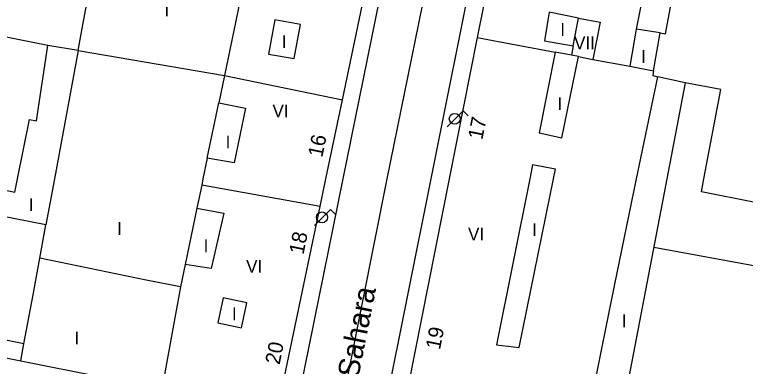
# Model space of a CAD drawing. Extents: x 282771 to 285132, y 4823109 to 4825496.
# Drawn here: x 284723.9 to 284809.6, y 4823273.5 to 4823314.8 of the extents above; entities that cross this region are included whole.
import ezdxf

# ---------------------------------------------------------------- set-up
doc = ezdxf.new("R2010")
doc.units = 0
for name, color, linetype in [('ACERA-BORDILLO', 7, 'Continuous'), ('CALLE-EJE', 7, 'Continuous'), ('CALLE-TEXTO', 7, 'Continuous'), ('EDIFICIO', 7, 'Continuous'), ('FAROLA', 7, 'Continuous'), ('INTERIOR-EDIFICIO', 7, 'Continuous'), ('MEDIANERA', 7, 'Continuous'), ('NUM-PORTAL', 7, 'Continuous'), ('TXT-ALTURA-EDIFICIO', 7, 'Continuous')]:
    doc.layers.add(name, color=color, linetype=linetype)

msp = doc.modelspace()

# ---------------------------------------------------------------- linework, layer by layer
at = {"layer": 'ACERA-BORDILLO'}
for points in [[(284744.922, 4823213.956), (284745.104, 4823213.936), (284745.297, 4823213.952), (284745.491, 4823214.007), (284745.673, 4823214.103), (284745.832, 4823214.233), (284745.959, 4823214.391), (284746.048, 4823214.562), (284746.101, 4823214.737), (284762.471, 4823295.548), (284768.202, 4823323.867)], [(284777.95, 4823321.573), (284772.731, 4823295.549), (284756.55, 4823214.823), (284756.509, 4823214.556), (284756.492, 4823214.277), (284756.502, 4823213.988), (284756.54, 4823213.695), (284756.61, 4823213.402), (284756.71, 4823213.112), (284756.84, 4823212.831), (284757, 4823212.563), (284757.187, 4823212.314), (284757.397, 4823212.086), (284757.627, 4823211.884), (284757.873, 4823211.708), (284758.129, 4823211.561), (284758.392, 4823211.443), (284758.657, 4823211.352), (284758.92, 4823211.289), (284795.13, 4823204.258)]]:
    msp.add_lwpolyline(points, dxfattribs=at)
at = {"layer": 'CALLE-EJE'}
msp.add_lwpolyline([(284750.16, 4823207.647), (284767.601, 4823295.548), (284775.89, 4823336.27)], dxfattribs=at)
at = {"layer": 'EDIFICIO'}
for points in [[(284705.281, 4823302.338), (284703.961, 4823295.548), (284703.811, 4823294.768), (284700.741, 4823278.898), (284698.771, 4823268.628), (284707.111, 4823267.008), (284709.201, 4823277.278), (284724.681, 4823274.188), (284734.091, 4823272.318), (284754.731, 4823268.208), (284759.751, 4823292.328), (284760.421, 4823295.548), (284762.361, 4823304.819), (284766.361, 4823323.959), (284764.411, 4823326.959), (284754.321, 4823328.849), (284752.971, 4823329.099), (284727.571, 4823333.938), (284713.171, 4823336.688), (284711.771, 4823335.898), (284710.211, 4823327.868), (284707.761, 4823315.168), (284705.281, 4823302.338)], [(284768.421, 4823262.978), (284764.601, 4823243.758), (284760.98, 4823225.468), (284759.37, 4823217.338), (284761.16, 4823213.448), (284779.18, 4823209.788), (284795.71, 4823206.428), (284806.34, 4823204.268), (284817.26, 4823202.058), (284819.69, 4823203.718), (284824.061, 4823221.128), (284829.441, 4823242.569), (284842.731, 4823295.549), (284846.011, 4823308.619), (284844.451, 4823311.459), (284830.521, 4823314.149), (284801.591, 4823319.729), (284783.431, 4823323.229), (284779.721, 4823319.929), (284778.171, 4823312.149), (284774.881, 4823295.549), (284768.421, 4823262.978)]]:
    msp.add_lwpolyline(points, dxfattribs=at)
at = {"layer": 'FAROLA'}
for p, q in [((284776.518, 4823303.533), (284775.578, 4823302.603)), ((284777.108, 4823302.943), (284776.518, 4823303.533)), ((284775.578, 4823302.603), (284774.648, 4823301.663)), ((284760.957, 4823291.963), (284760.017, 4823291.033)), ((284761.547, 4823291.373), (284760.957, 4823291.963)), ((284760.017, 4823291.033), (284759.087, 4823290.093))]:
    msp.add_line(p, q, dxfattribs=at)
for centre in [(284775.538, 4823302.603), (284759.977, 4823291.033)]:
    msp.add_circle(centre, 0.638, dxfattribs=at)
at = {"layer": 'INTERIOR-EDIFICIO'}
for points in [[(284725.831, 4823324.778), (284733.721, 4823323.228), (284751.048, 4823319.809), (284749.161, 4823310.698), (284748.531, 4823307.678), (284747.871, 4823304.498), (284751.011, 4823303.848), (284749.681, 4823297.418), (284746.525, 4823297.998), (284746.021, 4823295.548), (284745.871, 4823294.828), (284745.312, 4823292.128), (284748.451, 4823291.518), (284746.991, 4823285.018), (284743.941, 4823285.498), (284743.401, 4823282.888), (284739.381, 4823283.678), (284726.901, 4823286.248), (284727.141, 4823287.548), (284727.621, 4823290.178), (284714.391, 4823292.728)], [(284786.601, 4823315.109), (284786.041, 4823311.769), (284789.431, 4823311.189), (284790.031, 4823314.429), (284786.601, 4823315.109)], [(284756.721, 4823309.669), (284757.441, 4823313.669), (284754.431, 4823314.209), (284753.711, 4823310.209), (284756.721, 4823309.669)], [(284799.611, 4823312.689), (284796.811, 4823313.129), (284796.052, 4823308.765), (284798.831, 4823308.239), (284799.611, 4823312.689)], [(284716.541, 4823295.548), (284723.951, 4823293.998), (284724.261, 4823295.548), (284725.701, 4823302.508), (284726.501, 4823302.378), (284727.851, 4823311.228), (284721.141, 4823312.538)], [(284787.321, 4823310.417), (284785.421, 4823300.969), (284788.101, 4823300.389), (284790.032, 4823309.904), (284789.231, 4823310.056), (284787.321, 4823310.417)], [(284798.831, 4823308.239), (284798.741, 4823307.689), (284799.351, 4823307.549)], [(284789.301, 4823258.378), (284794.271, 4823282.999), (284796.861, 4823295.549), (284799.351, 4823307.549)], [(284813.438, 4823241.614), (284815.831, 4823246.438), (284816.782, 4823246.165), (284818.971, 4823255.469), (284821.701, 4823266.419), (284822.701, 4823270.559), (284825.291, 4823281.839), (284826.351, 4823285.839), (284828.911, 4823295.549), (284829.291, 4823296.949), (284831.211, 4823296.379), (284832.711, 4823301.979), (284827.181, 4823302.999), (284826.091, 4823299.939), (284823.031, 4823300.399), (284822.521, 4823297.409), (284824.951, 4823296.939), (284824.611, 4823295.549), (284823.331, 4823290.259), (284804.461, 4823294.019), (284804.741, 4823295.549), (284806.741, 4823306.059), (284802.541, 4823306.829), (284799.351, 4823307.549)], [(284780.431, 4823276.088), (284783.101, 4823275.778), (284787.111, 4823295.549), (284787.341, 4823296.679), (284784.661, 4823297.189), (284784.331, 4823295.549), (284780.431, 4823276.088)], [(284748.401, 4823281.598), (284747.781, 4823278.668), (284750.551, 4823278.088), (284751.171, 4823281.018), (284748.401, 4823281.598)]]:
    msp.add_lwpolyline(points, dxfattribs=at)
at = {"layer": 'MEDIANERA'}
for p, q in [((284798.211, 4823320.379), (284796.811, 4823313.129)), ((284778.171, 4823312.149), (284787.321, 4823310.417)), ((284731.391, 4823310.618), (284727.851, 4823311.228)), ((284789.431, 4823311.189), (284789.231, 4823310.056)), ((284790.032, 4823309.904), (284791.72, 4823309.585)), ((284791.72, 4823309.585), (284796.052, 4823308.765)), ((284746.525, 4823297.998), (284747.871, 4823304.498)), ((284759.751, 4823292.328), (284745.871, 4823294.828)), ((284745.312, 4823292.128), (284743.941, 4823285.498)), ((284798.865, 4823287.555), (284821.3, 4823283.407)), ((284725.041, 4823276.188), (284701.141, 4823280.958)), ((284724.681, 4823274.188), (284725.041, 4823276.188))]:
    msp.add_line(p, q, dxfattribs=at)
for points in [[(284731.391, 4823310.618), (284732.031, 4823314.078), (284733.721, 4823323.228)], [(284799.611, 4823312.689), (284800.261, 4823312.589), (284801.591, 4823319.729)], [(284790.031, 4823314.429), (284792.581, 4823313.939), (284791.72, 4823309.585)], [(284731.391, 4823310.618), (284728.611, 4823295.548), (284727.621, 4823290.178)], [(284731.391, 4823310.618), (284748.531, 4823307.678), (284762.361, 4823304.819)], [(284802.541, 4823306.829), (284800.391, 4823295.549), (284792.362, 4823253.488)], [(284725.041, 4823276.188), (284726.101, 4823281.938), (284726.901, 4823286.248)], [(284743.401, 4823282.888), (284741.501, 4823272.588), (284755.031, 4823269.668)]]:
    msp.add_lwpolyline(points, dxfattribs=at)

# ---------------------------------------------------------------- texts
at = {"layer": 'CALLE-TEXTO'}
msp.add_text('Calle Sahara', height=2.5, rotation=78.77735, dxfattribs=at).set_placement((284762.552, 4823263.678))
at = {"layer": 'NUM-PORTAL'}
for s, rotation, p in [('17', 78.56956, (284778.766, 4823300.073)), ('16', 78.56955, (284760.011, 4823298.005)), ('18', 78.56955, (284757.804, 4823286.601)), ('19', 78.56956, (284773.805, 4823275.431)), ('20', 78.56955, (284755.002, 4823273.676))]:
    msp.add_text(s, height=1.75, rotation=rotation, dxfattribs=at).set_placement(p)
at = {"layer": 'TXT-ALTURA-EDIFICIO'}
for s, p in [('I', (284741.5, 4823314.628)), ('I', (284787.91, 4823312.339)), ('I', (284755.26, 4823310.909)), ('VII', (284789.521, 4823310.769)), ('I', (284797.38, 4823309.169)), ('I', (284787.59, 4823303.619)), ('VI', (284754.171, 4823302.778)), ('I', (284748.68, 4823299.138)), ('I', (284725.61, 4823291.788)), ('I', (284735.97, 4823288.978)), ('I', (284784.6, 4823288.839)), ('VI', (284777.091, 4823288.329)), ('I', (284746.1, 4823286.938)), ('VI', (284751.081, 4823284.538)), ('I', (284749.42, 4823278.968)), ('I', (284795.12, 4823278.139)), ('I', (284730.95, 4823276.118))]:
    msp.add_text(s, height=1.5, rotation=0.00059, dxfattribs=at).set_placement(p)

doc.saveas('drawing.dxf')
